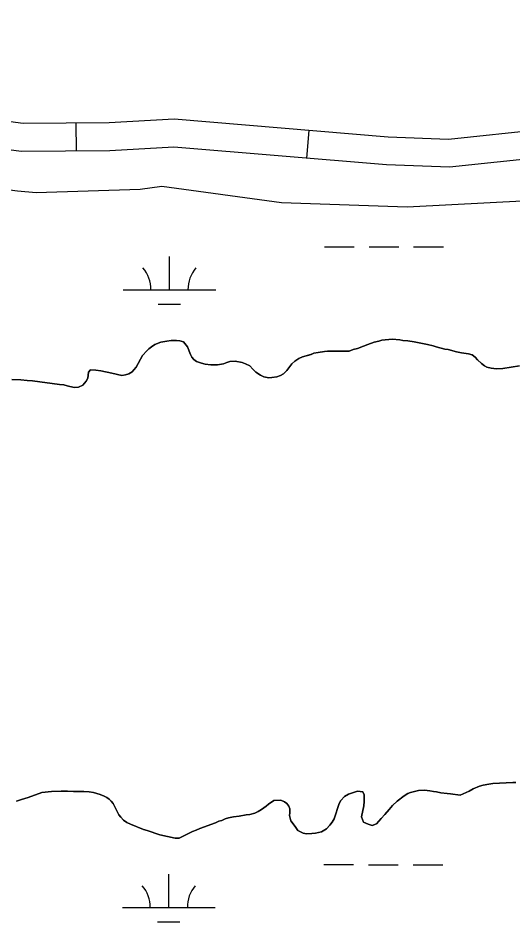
# Model space of a CAD drawing. Extents: x 3148686 to 3186545, y 916144 to 941516.
# Drawn here: x 3168242 to 3168776, y 924893 to 925866 of the extents above; entities that cross this region are included whole.
import ezdxf

# ---------------------------------------------------------------- set-up
doc = ezdxf.new("R2010")
doc.units = 0
for name, color, linetype in [('V-ROAD-CNTR', 7, 'Continuous'), ('V-SITE-VEGE', 7, 'Continuous'), ('V-TOPO-SHOR', 7, 'Continuous'), ('V-WETL-SWMP', 7, 'Continuous')]:
    doc.layers.add(name, color=color, linetype=linetype)

msp = doc.modelspace()

# ---------------------------------------------------------------- linework, layer by layer
at = {"layer": 'V-ROAD-CNTR'}
for p, q in [((3168305.33, 925723.32), (3168305.09, 925753.32)), ((3168553.36, 925715.55), (3168555.84, 925745.44))]:
    msp.add_line(p, q, dxfattribs=at)
for points in [[(3168807.55, 925746.54), (3168706.21, 925735.83), (3168640.95, 925738.37), (3168410.59, 925757.52), (3168340.35, 925753.6), (3168247.73, 925752.86), (3168174.66, 925762.52), (3168049.24, 925776.81), (3167932.87, 925785.93), (3167791.6, 925787.56), (3167615.61, 925775.6)], [(3168809.79, 925716.61), (3168707.21, 925705.77), (3168639.12, 925708.42), (3168410.18, 925727.45), (3168341.3, 925723.61), (3168245.87, 925722.85), (3168171, 925732.74), (3168046.37, 925746.95), (3167931.53, 925755.94), (3167792.45, 925757.55), (3167616.38, 925745.59)]]:
    msp.add_lwpolyline(points, dxfattribs=at)
at = {"layer": 'V-SITE-VEGE'}
for points in [[(3168792.19, 925669.49), (3168661.56, 925662.9), (3168526.24, 925667.38), (3168397.14, 925684.94), (3168373.98, 925681.88), (3168261.92, 925678.11), (3168241.78, 925680.06), (3168216.46, 925683.31), (3168104.04, 925700.04), (3167943.81, 925705.28), (3167835.28, 925702.7), (3167704.6, 925701.47), (3167544.8, 925700.77), (3167302.31, 925713.4), (3167147.64, 925741.68), (3167041.64, 925746.4), (3166903.96, 925747.24), (3166801.22, 925750.82), (3166746.15, 925761.11), (3166709.68, 925768.68), (3166577.12, 925811.51), (3166426.65, 925866.45)], [(3168782.46, 925491.98), (3168773.6, 925490.36), (3168764.54, 925488.94), (3168757.98, 925488.69), (3168752, 925489.42), (3168747.55, 925490.54), (3168744.84, 925492.06), (3168741.54, 925494.55), (3168737.26, 925498.37), (3168734.92, 925501.25), (3168731.62, 925503.92), (3168727.56, 925504.85), (3168720.22, 925505.76), (3168714.62, 925507.07), (3168705.72, 925509.51), (3168702.05, 925510.05), (3168692.96, 925512.49), (3168689.48, 925513.62), (3168683.49, 925514.92), (3168680.01, 925515.47), (3168668.99, 925517.7), (3168662.42, 925518.81), (3168657.02, 925519.35), (3168653.53, 925520.09), (3168645.23, 925520.79), (3168634.24, 925519.55), (3168630.97, 925518.56), (3168626.16, 925517.36), (3168619.04, 925514.99), (3168614.42, 925513.02), (3168608.08, 925510.66), (3168603.45, 925509.46), (3168599.22, 925507.88), (3168590.93, 925507.62), (3168575.87, 925507.89), (3168572.6, 925507.29), (3168565.66, 925506.46), (3168560.84, 925505.46), (3168557.95, 925504.28), (3168548.72, 925501.5), (3168544.87, 925499.73), (3168540.45, 925497), (3168537.39, 925494.27), (3168531.85, 925487.09), (3168528.41, 925483.39), (3168525.14, 925481.63), (3168521.1, 925480.25), (3168515.7, 925479.24), (3168512.42, 925479.02), (3168507.21, 925479.95), (3168503.72, 925481.85), (3168498.48, 925485.28), (3168495.37, 925488.34), (3168492.06, 925491.98), (3168487.42, 925494.07), (3168483.74, 925495.39), (3168476.2, 925497.06), (3168470.61, 925496.44), (3168467.33, 925495.45), (3168463.68, 925494.07), (3168457.32, 925493.06), (3168454.23, 925493.03), (3168449.99, 925493.19), (3168444, 925493.91), (3168440.13, 925494.85), (3168434.52, 925496.73), (3168431.61, 925498.83), (3168429.66, 925501.13), (3168428.09, 925504.21), (3168424.94, 925512.29), (3168420.46, 925517.85), (3168416.79, 925518.78), (3168412.93, 925519.14), (3168407.14, 925519.09), (3168402.51, 925518.67), (3168396.34, 925517.27), (3168389.61, 925514.9), (3168385.96, 925512.56), (3168383.28, 925510.41), (3168380.98, 925508.27), (3168376.39, 925503.02), (3168369.54, 925490.43), (3168367.25, 925487.71), (3168365.15, 925485.57), (3168361.69, 925483.42), (3168358.03, 925482.23), (3168353.99, 925481.62), (3168343.55, 925484.05), (3168331.37, 925486.46), (3168326.15, 925487.38), (3168320.36, 925487.72), (3168318.26, 925485), (3168317.35, 925478.63), (3168315.83, 925475.53), (3168312, 925471.25)], [(3168312, 925471.25), (3168307.58, 925469.09), (3168302.96, 925468.48), (3168295.42, 925470.35), (3168291.55, 925471.47), (3168286.91, 925471.82), (3168257.75, 925475.64), (3168252.34, 925475.99), (3168245.2, 925476.7), (3168235.74, 925477.2)], [(3168614.89, 925018.09), (3168612.47, 925006.3), (3168614.45, 925000.52), (3168619.48, 924998.25), (3168623.93, 924996.93), (3168628.36, 924998.71), (3168633.72, 925004.34), (3168637.35, 925008.81), (3168642.32, 925014.25), (3168645.76, 925018.53), (3168650.74, 925023.2), (3168658.22, 925028.85), (3168662.25, 925031.2), (3168665.13, 925032.38), (3168673.61, 925034.57), (3168680.36, 925034.82), (3168686.16, 925034.28), (3168689.83, 925033.35), (3168693.11, 925032.99), (3168697.75, 925032.06), (3168704.7, 925031.34), (3168708.18, 925031.18), (3168718.61, 925029.72), (3168728.22, 925034.04), (3168732.84, 925036.39), (3168739.56, 925039.15), (3168743.61, 925040.34), (3168749.58, 925041.54), (3168753.82, 925042.15), (3168775.23, 925043.1), (3168778.7, 925043.13)], [(3168240.7, 925023.02), (3168245.9, 925024.99), (3168253.21, 925027.17), (3168267.84, 925032.31), (3168278.44, 925033.55), (3168288.66, 925034.01), (3168295.8, 925033.88), (3168302.17, 925033.35), (3168313.17, 925033.44), (3168318.97, 925033.1), (3168323.6, 925032.36), (3168330.76, 925030.3), (3168335.02, 925028.59), (3168337.92, 925027.07), (3168340.64, 925025.17), (3168342.78, 925023.06), (3168344.73, 925020.57), (3168349.62, 925011.35), (3168351, 925008.46), (3168352.95, 925005.97), (3168356.06, 925002.52), (3168359.55, 925000.23), (3168363.43, 924998.33), (3168377.56, 924992.46), (3168381.62, 924991.34), (3168395.17, 924986.82), (3168411.59, 924983.28), (3168415.84, 924983.12), (3168430.45, 924990.57), (3168434.29, 924991.95), (3168438.33, 924993.72), (3168455.07, 924999.64), (3168458.53, 925001.41), (3168462, 925002.4), (3168465.65, 925003.97), (3168469.12, 925005.16), (3168474.51, 925006.36), (3168480.48, 925006.98), (3168488.19, 925008.4), (3168492.05, 925008.81), (3168497.44, 925010.21), (3168501.09, 925011.97), (3168504.74, 925014.12), (3168509.54, 925017.64), (3168512.22, 925019.97), (3168517.79, 925023.68), (3168525.31, 925024.32), (3168529.57, 925022.43), (3168531.9, 925020.52), (3168534.04, 925017.83), (3168535.03, 925014.75), (3168535.06, 925010.7), (3168534.7, 925007.61), (3168536.29, 925001.83), (3168540.97, 924995.89), (3168543.9, 924991.67), (3168546.61, 924989.95), (3168549.52, 924988.62), (3168553, 924988.07), (3168558.78, 924988.12), (3168562.83, 924988.73), (3168569.19, 924990.13), (3168574.57, 924993.26), (3168578.39, 924997.34), (3168580.88, 925000.45), (3168582.78, 925003.94), (3168588.43, 925020.58), (3168590.14, 925023.68), (3168593.97, 925028.15), (3168598.39, 925030.69), (3168608.2, 925034.05), (3168613.81, 925033.13), (3168615.18, 925029.86), (3168615.24, 925022.92), (3168614.89, 925018.09)]]:
    msp.add_lwpolyline(points, dxfattribs=at)
at = {"layer": 'V-TOPO-SHOR'}
for points in [[(3168235.74, 925477.2), (3168245.2, 925476.7), (3168252.34, 925475.99), (3168257.75, 925475.64), (3168286.91, 925471.82), (3168291.55, 925471.47), (3168295.42, 925470.35), (3168302.96, 925468.48), (3168307.58, 925469.09), (3168312, 925471.25), (3168315.83, 925475.53), (3168317.35, 925478.63), (3168318.26, 925485), (3168320.36, 925487.72), (3168326.15, 925487.38), (3168331.37, 925486.46), (3168343.55, 925484.05), (3168353.99, 925481.62), (3168358.03, 925482.23), (3168361.69, 925483.42), (3168365.15, 925485.57), (3168367.25, 925487.71), (3168369.54, 925490.43), (3168376.39, 925503.02), (3168380.98, 925508.27), (3168383.28, 925510.41), (3168385.96, 925512.56), (3168389.61, 925514.9), (3168396.34, 925517.27), (3168402.51, 925518.67), (3168407.14, 925519.09), (3168412.93, 925519.14), (3168416.79, 925518.78), (3168420.46, 925517.85), (3168424.94, 925512.29), (3168428.09, 925504.21), (3168429.66, 925501.13), (3168431.61, 925498.83), (3168434.52, 925496.73), (3168440.13, 925494.85), (3168444, 925493.91), (3168449.99, 925493.19), (3168454.23, 925493.03), (3168457.32, 925493.06), (3168463.68, 925494.07), (3168467.33, 925495.45), (3168470.61, 925496.44), (3168476.2, 925497.06), (3168483.74, 925495.39), (3168487.42, 925494.07), (3168492.06, 925491.98), (3168495.37, 925488.34), (3168498.48, 925485.28), (3168503.72, 925481.85), (3168507.21, 925479.95), (3168512.43, 925479.02), (3168515.7, 925479.24), (3168521.1, 925480.25), (3168525.14, 925481.63), (3168528.41, 925483.39), (3168531.85, 925487.09), (3168537.39, 925494.27), (3168540.45, 925497), (3168544.87, 925499.73), (3168548.72, 925501.5), (3168557.95, 925504.28), (3168560.84, 925505.46), (3168565.66, 925506.46), (3168572.6, 925507.29), (3168575.87, 925507.89), (3168590.93, 925507.63), (3168599.22, 925507.88), (3168603.45, 925509.46), (3168608.08, 925510.66), (3168614.42, 925513.02), (3168619.04, 925514.99), (3168626.16, 925517.36), (3168630.97, 925518.56), (3168634.24, 925519.55), (3168645.23, 925520.79)], [(3168645.23, 925520.79), (3168653.54, 925520.09), (3168657.02, 925519.34), (3168662.42, 925518.81), (3168668.99, 925517.7), (3168680.01, 925515.47), (3168683.49, 925514.92), (3168689.48, 925513.62), (3168692.96, 925512.49), (3168702.05, 925510.05), (3168705.72, 925509.5), (3168714.62, 925507.07), (3168720.22, 925505.76), (3168727.56, 925504.85), (3168731.62, 925503.92), (3168734.92, 925501.25), (3168737.26, 925498.37), (3168741.54, 925494.55), (3168744.84, 925492.06), (3168747.55, 925490.54), (3168752, 925489.42), (3168757.98, 925488.69), (3168764.54, 925488.94), (3168773.6, 925490.36), (3168782.46, 925491.98)], [(3168778.7, 925043.13), (3168775.23, 925043.1), (3168753.82, 925042.16), (3168749.58, 925041.54), (3168743.61, 925040.34), (3168739.56, 925039.15), (3168732.84, 925036.39), (3168728.22, 925034.04), (3168718.61, 925029.72), (3168708.18, 925031.18), (3168704.7, 925031.34), (3168697.75, 925032.06), (3168693.11, 925032.99), (3168689.83, 925033.35), (3168686.16, 925034.28), (3168680.36, 925034.82), (3168673.61, 925034.57), (3168665.14, 925032.38), (3168662.25, 925031.2), (3168658.22, 925028.85), (3168650.74, 925023.2), (3168645.76, 925018.53), (3168642.32, 925014.25), (3168637.35, 925008.81), (3168633.72, 925004.34), (3168628.36, 924998.71), (3168623.93, 924996.93), (3168619.48, 924998.25), (3168614.45, 925000.52), (3168612.47, 925006.3), (3168614.89, 925018.09), (3168615.24, 925022.92), (3168615.18, 925029.86), (3168613.81, 925033.13), (3168608.2, 925034.05), (3168598.39, 925030.69), (3168593.97, 925028.15), (3168590.14, 925023.68), (3168588.43, 925020.58), (3168582.78, 925003.94), (3168580.88, 925000.45), (3168578.39, 924997.34), (3168574.57, 924993.26), (3168569.19, 924990.13), (3168562.83, 924988.73), (3168558.78, 924988.12), (3168553, 924988.07), (3168549.52, 924988.62), (3168546.61, 924989.95), (3168543.9, 924991.67), (3168540.97, 924995.89), (3168536.29, 925001.83), (3168534.7, 925007.61), (3168535.06, 925010.7), (3168535.03, 925014.75), (3168534.04, 925017.83), (3168531.9, 925020.52), (3168529.57, 925022.43), (3168525.31, 925024.32), (3168517.79, 925023.68), (3168512.22, 925019.97), (3168509.54, 925017.64), (3168504.74, 925014.12), (3168501.09, 925011.97), (3168497.44, 925010.21), (3168492.05, 925008.81), (3168488.19, 925008.4), (3168480.48, 925006.98), (3168474.51, 925006.36), (3168469.12, 925005.16), (3168465.65, 925003.97), (3168462, 925002.4), (3168458.53, 925001.41), (3168455.07, 924999.64), (3168438.33, 924993.72), (3168434.29, 924991.95), (3168430.45, 924990.57), (3168415.84, 924983.12), (3168411.59, 924983.28), (3168395.17, 924986.82), (3168381.62, 924991.34), (3168377.56, 924992.46), (3168363.43, 924998.33), (3168359.55, 925000.23), (3168356.06, 925002.52), (3168352.95, 925005.97), (3168351, 925008.46), (3168349.62, 925011.35), (3168344.73, 925020.57), (3168342.78, 925023.06), (3168340.64, 925025.17), (3168337.92, 925027.07), (3168335.02, 925028.59), (3168330.76, 925030.3), (3168323.6, 925032.36), (3168318.97, 925033.1), (3168313.17, 925033.44), (3168302.17, 925033.35), (3168295.8, 925033.88), (3168288.66, 925034.02), (3168278.44, 925033.55)], [(3168278.44, 925033.55), (3168267.84, 925032.31), (3168253.21, 925027.17), (3168245.9, 925024.99), (3168240.7, 925023.02)]]:
    msp.add_lwpolyline(points, dxfattribs=at)
at = {"layer": 'V-WETL-SWMP'}
for p, q in [((3168572.55, 925620.1), (3168604.55, 925620.07)), ((3168620.55, 925620.05), (3168652.55, 925620.02)), ((3168668.55, 925620), (3168700.55, 925619.97)), ((3168405.44, 925573.85), (3168405.48, 925609.85)), ((3168355.44, 925573.9), (3168455.44, 925573.8)), ((3168393.42, 925558.43), (3168417.42, 925558.41)), ((3168571.85, 924954.75), (3168603.85, 924954.72)), ((3168619.85, 924954.7), (3168651.85, 924954.67)), ((3168667.85, 924954.65), (3168699.85, 924954.62)), ((3168404.74, 924908.5), (3168404.78, 924944.5)), ((3168354.74, 924908.55), (3168454.74, 924908.45)), ((3168392.72, 924893.08), (3168416.72, 924893.06))]:
    msp.add_line(p, q, dxfattribs=at)
for points in [[(3168792.19, 925669.49), (3168661.56, 925662.9), (3168526.24, 925667.38), (3168397.14, 925684.94), (3168373.98, 925681.88), (3168261.92, 925678.11), (3168241.78, 925680.06), (3168216.46, 925683.31), (3168104.04, 925700.04), (3167943.81, 925705.28), (3167835.28, 925702.7), (3167704.6, 925701.47), (3167544.8, 925700.77), (3167302.31, 925713.41), (3167147.64, 925741.68), (3167041.64, 925746.4), (3166903.96, 925747.23), (3166801.22, 925750.82), (3166746.15, 925761.12), (3166709.68, 925768.68), (3166577.12, 925811.51), (3166426.65, 925866.45)], [(3168235.74, 925477.21), (3168245.2, 925476.7), (3168252.34, 925475.99), (3168257.75, 925475.64), (3168286.91, 925471.82), (3168291.55, 925471.48), (3168295.42, 925470.35), (3168302.96, 925468.48), (3168307.58, 925469.09), (3168312, 925471.25), (3168315.83, 925475.53), (3168317.35, 925478.63), (3168318.26, 925485), (3168320.36, 925487.72), (3168326.15, 925487.38), (3168331.37, 925486.46), (3168343.55, 925484.05), (3168353.99, 925481.62), (3168358.03, 925482.23), (3168361.69, 925483.42), (3168365.15, 925485.57), (3168367.25, 925487.71), (3168369.55, 925490.43), (3168376.39, 925503.02), (3168380.98, 925508.27), (3168383.28, 925510.41), (3168385.96, 925512.56), (3168389.61, 925514.9), (3168396.35, 925517.27), (3168402.51, 925518.67), (3168407.14, 925519.09), (3168412.93, 925519.14), (3168416.79, 925518.78), (3168420.46, 925517.85), (3168424.94, 925512.29), (3168428.1, 925504.21), (3168429.66, 925501.13), (3168431.61, 925498.83), (3168434.52, 925496.73), (3168440.13, 925494.85), (3168444, 925493.91), (3168449.99, 925493.19), (3168454.23, 925493.03), (3168457.32, 925493.06), (3168463.68, 925494.07), (3168467.34, 925495.45), (3168470.61, 925496.44), (3168476.2, 925497.06), (3168483.74, 925495.39), (3168487.41, 925494.07), (3168492.06, 925491.98)], [(3168492.06, 925491.98), (3168495.37, 925488.34), (3168498.48, 925485.28), (3168503.72, 925481.85), (3168507.21, 925479.95), (3168512.43, 925479.02), (3168515.7, 925479.24), (3168521.1, 925480.25), (3168525.14, 925481.63), (3168528.41, 925483.39), (3168531.85, 925487.09), (3168537.39, 925494.27), (3168540.45, 925497), (3168544.87, 925499.73), (3168548.72, 925501.5), (3168557.96, 925504.28), (3168560.84, 925505.46), (3168565.66, 925506.46), (3168572.6, 925507.29), (3168575.87, 925507.89), (3168590.92, 925507.63), (3168599.22, 925507.88), (3168603.45, 925509.46), (3168608.07, 925510.66), (3168614.42, 925513.02), (3168619.04, 925514.99), (3168626.16, 925517.36), (3168630.97, 925518.56), (3168634.25, 925519.55), (3168645.23, 925520.79), (3168653.54, 925520.09), (3168657.02, 925519.34), (3168662.42, 925518.81), (3168668.99, 925517.7), (3168680.01, 925515.47), (3168683.49, 925514.92), (3168689.48, 925513.62), (3168692.96, 925512.49), (3168702.05, 925510.05), (3168705.72, 925509.5), (3168714.62, 925507.07), (3168720.22, 925505.76), (3168727.56, 925504.85), (3168731.62, 925503.92), (3168734.92, 925501.25), (3168737.26, 925498.37), (3168741.54, 925494.55), (3168744.84, 925492.06), (3168747.55, 925490.54), (3168752, 925489.42), (3168757.98, 925488.69), (3168764.54, 925488.94), (3168773.6, 925490.36), (3168782.46, 925491.98)], [(3168778.7, 925043.13), (3168775.23, 925043.1), (3168753.82, 925042.16), (3168749.58, 925041.54), (3168743.61, 925040.34), (3168739.57, 925039.15), (3168732.83, 925036.39), (3168728.22, 925034.04), (3168718.61, 925029.72), (3168708.18, 925031.18), (3168704.7, 925031.34), (3168697.75, 925032.06), (3168693.11, 925032.99), (3168689.83, 925033.35), (3168686.15, 925034.28), (3168680.36, 925034.82), (3168673.61, 925034.57), (3168665.14, 925032.38), (3168662.25, 925031.2), (3168658.22, 925028.85), (3168650.74, 925023.2), (3168645.76, 925018.53), (3168642.32, 925014.25), (3168637.35, 925008.81), (3168633.72, 925004.34), (3168628.36, 924998.71), (3168623.93, 924996.93), (3168619.49, 924998.25), (3168614.45, 925000.52), (3168612.47, 925006.3), (3168614.89, 925018.09), (3168615.24, 925022.91), (3168615.18, 925029.86), (3168613.8, 925033.13), (3168608.2, 925034.05), (3168598.39, 925030.69), (3168593.97, 925028.15), (3168590.15, 925023.68), (3168588.43, 925020.58), (3168582.78, 925003.94), (3168580.88, 925000.45), (3168578.39, 924997.34), (3168574.57, 924993.26), (3168569.19, 924990.13), (3168562.83, 924988.73), (3168558.78, 924988.12), (3168553, 924988.07), (3168549.52, 924988.62), (3168546.61, 924989.95), (3168543.9, 924991.67), (3168540.97, 924995.89), (3168536.29, 925001.83), (3168534.7, 925007.61), (3168535.06, 925010.7), (3168535.03, 925014.75), (3168534.04, 925017.83), (3168531.9, 925020.51), (3168529.57, 925022.43), (3168525.31, 925024.32), (3168517.79, 925023.68), (3168512.22, 925019.97), (3168509.54, 925017.64), (3168504.74, 925014.12), (3168501.09, 925011.97), (3168497.44, 925010.21), (3168492.05, 925008.81), (3168488.19, 925008.4), (3168480.49, 925006.98), (3168474.51, 925006.36), (3168469.12, 925005.16), (3168465.65, 925003.97), (3168462, 925002.4)], [(3168462, 925002.4), (3168458.53, 925001.41), (3168455.07, 924999.64), (3168438.33, 924993.72), (3168434.29, 924991.95), (3168430.45, 924990.57), (3168415.84, 924983.12), (3168411.59, 924983.28), (3168395.17, 924986.82), (3168381.62, 924991.34), (3168377.56, 924992.46), (3168363.43, 924998.33), (3168359.55, 925000.23), (3168356.06, 925002.52), (3168352.95, 925005.97), (3168351, 925008.46), (3168349.62, 925011.35), (3168344.73, 925020.57), (3168342.78, 925023.06), (3168340.64, 925025.17), (3168337.92, 925027.07), (3168335.02, 925028.6), (3168330.76, 925030.3), (3168323.6, 925032.36), (3168318.96, 925033.1), (3168313.17, 925033.44), (3168302.17, 925033.35), (3168295.8, 925033.88), (3168288.66, 925034.02), (3168278.44, 925033.55), (3168267.84, 925032.31), (3168253.21, 925027.17), (3168245.9, 925024.99), (3168240.7, 925023.02)]]:
    msp.add_lwpolyline(points, dxfattribs=at)
for centre, start, end in [((3168350.2, 925574.38), 359.16781, 40.71147), ((3168460.68, 925574.27), 139.1678, 180.71146), ((3168349.5, 924909.03), 359.16781, 40.71147), ((3168459.98, 924908.92), 139.1678, 180.71146)]:
    msp.add_arc(centre, 35.25, start, end, dxfattribs=at)

doc.saveas('drawing.dxf')
